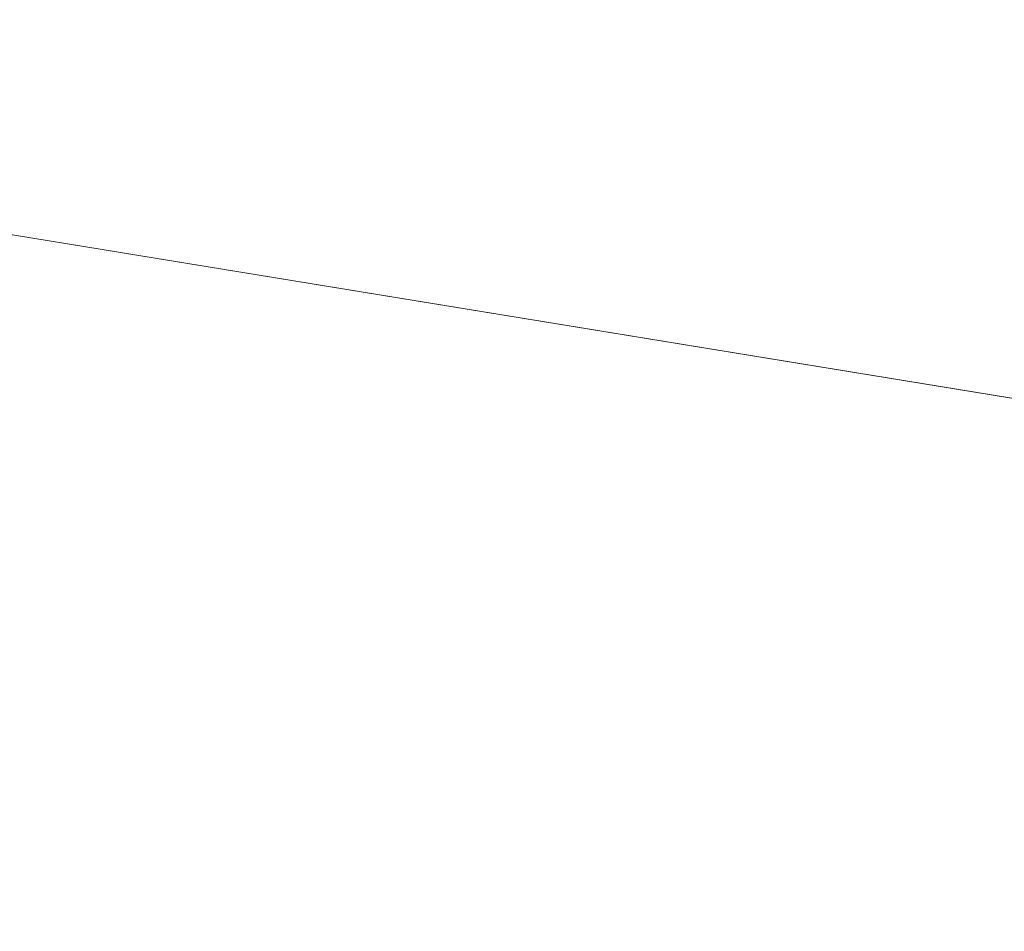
# Model space of a CAD drawing. Header units: millimetres. Extents: x -57 to 57, y 0 to 70.
# Tile 535 of 656: x 2.8481 to 2.9324, y 9.8438 to 9.9219. Entities that reach past the tile are written whole.
import ezdxf

# ---------------------------------------------------------------- set-up
doc = ezdxf.new("R2010")
doc.units = ezdxf.units.MM
doc.layers.add('A-GENM', color=13, linetype='Continuous')

# ---------------------------------------------------------------- blocks, each defined once
blk = doc.blocks.new('MODEL_FFAS1M22-709500BF0 - MODEL_FFAS1M22-709500BF0-480119-Preview')
at = {"layer": 'A-GENM', "lineweight": 9}
mesh = blk.add_polyface(dxfattribs=at)
corners = [(-5.065659, -5.065982, 56.850686), (0, -5.584437, 56.874908), (0, -4.188329, 57.03118), (0, -10.000001, -23.650001), (-3.05776, -10.000001, -22.656473), (-2.692929, -9.928683, -29.966412), (-6.11552, -10.000001, -21.662947), (-6.441622, -9.898842, -30.625674), (0, -7.439935, 53.833047), (-6.943316, -6.911401, 54.78898), (-4.411533, -8.205858, 50.598642), (-4.456237, -9.640439, -37.410771), (0, -8.887138, -46.478872), (0, -9.785809, -34.646118), (-5.971772, -5.82522, -56.428632), (0, -6.317886, -56.296823), (-6.943316, -6.911401, -54.78898), (-11.841303, -6.037199, -55.341199), (0, -7.439935, -53.833047), (-9.418722, -8.457228, 48.521734), (-4.411533, -8.205858, -50.598642), (-9.418722, -8.457228, -48.521734), (0, -8.887138, 46.478872), (-5.340592, -9.074689, 44.541122), (-7.136025, -5.92275, 56.228831), (0, -6.317886, 56.296823), (-5.340592, -9.074689, -44.541122), (-6.441622, -9.898842, 30.625674), (-4.456237, -9.640439, 37.410771), (-9.556814, -9.443618, 39.597133), (0, -10.000001, 23.650001), (0, -9.785809, 34.646118), (-2.692929, -9.928683, 29.966412), (-4.983111, -4.941954, -56.895169), (-10.8657, -5.231225, -55.976021), (-5.47025, -3.798972, -57.07773), (-6.11552, -10.000001, 21.662947), (-9.791592, -9.914903, 29.068322), (-9.791592, -9.914903, -29.068322), (-3.05776, -10.000001, 22.656473), (-9.556814, -9.443618, -39.597133), (-7.682859, 0, -55.746438), (0, -1.396109, -57.343729), (-6.026368, -2.052619, -57.156549), (0, -2.792219, -57.187457), (0, -4.188328, -57.03118), (0, -5.584437, -56.874908), (-11.294397, -3.279611, -56.275317), (0, 0, -57.500001), (-5.950366, -3.730755, 57.038565), (-10.8657, -5.231225, 55.976021), (-7.682859, 0, 55.746438), (-7.491956, -2.207115, 56.976932), (0, -1.396108, 57.343729), (0, 0, 57.500001), (0, -2.792221, 57.187452), (-11.937564, -1.816407, -56.227754)]
mesh.append_faces([[corners[k] for k in face] for face in [(42, 41, 48)]], dxfattribs={"vtx0": -1})
mesh.append_faces([[corners[k] for k in face] for face in [(6, 7, 4), (22, 28, 31), (3, 5, 13), (30, 32, 39), (45, 35, 44), (46, 33, 45), (55, 49, 2)]], dxfattribs={"vtx0": -1, "vtx1": -1})
mesh.append_faces([[corners[k] for k in face] for face in [(8, 9, 10), (14, 15, 16), (16, 17, 14), (9, 19, 10), (16, 20, 21), (22, 10, 23), (21, 20, 26), (27, 28, 29), (0, 24, 1), (33, 34, 35), (16, 18, 20), (29, 28, 23), (36, 27, 37), (38, 7, 6), (11, 5, 7), (11, 7, 40), (28, 32, 31), (40, 21, 26), (5, 11, 13), (32, 27, 39), (7, 5, 4), (27, 32, 28), (41, 42, 43), (44, 35, 43), (35, 45, 33), (14, 33, 46), (43, 35, 47), (34, 33, 14), (0, 49, 50), (51, 52, 53), (55, 52, 49), (24, 0, 50), (24, 9, 25), (26, 12, 11), (12, 26, 20), (40, 26, 11), (23, 10, 19), (29, 23, 19), (22, 23, 28), (41, 43, 56), (2, 49, 0)]], dxfattribs={"vtx0": -1, "vtx1": -1, "vtx2": -1})
mesh.append_faces([[corners[k] for k in face] for face in [(0, 1, 2), (11, 12, 13), (24, 25, 1), (9, 8, 25), (14, 46, 15), (52, 55, 53)]], dxfattribs={"vtx0": -1, "vtx2": -1})
mesh.append_faces([[corners[k] for k in face] for face in [(3, 4, 5), (15, 18, 16), (30, 31, 32), (36, 39, 27), (42, 44, 43), (18, 12, 20), (22, 8, 10)]], dxfattribs={"vtx1": -1, "vtx2": -1})
mesh.append_faces([[corners[k] for k in face] for face in [(53, 54, 51)]], dxfattribs={"vtx2": -1})

msp = doc.modelspace()

# ---------------------------------------------------------------- block references
at = {"layer": 'A-GENM', "lineweight": 9, "rotation": 180}
msp.add_blockref('MODEL_FFAS1M22-709500BF0 - MODEL_FFAS1M22-709500BF0-480119-Preview', (0, 0), dxfattribs=at)

doc.saveas('drawing.dxf')
